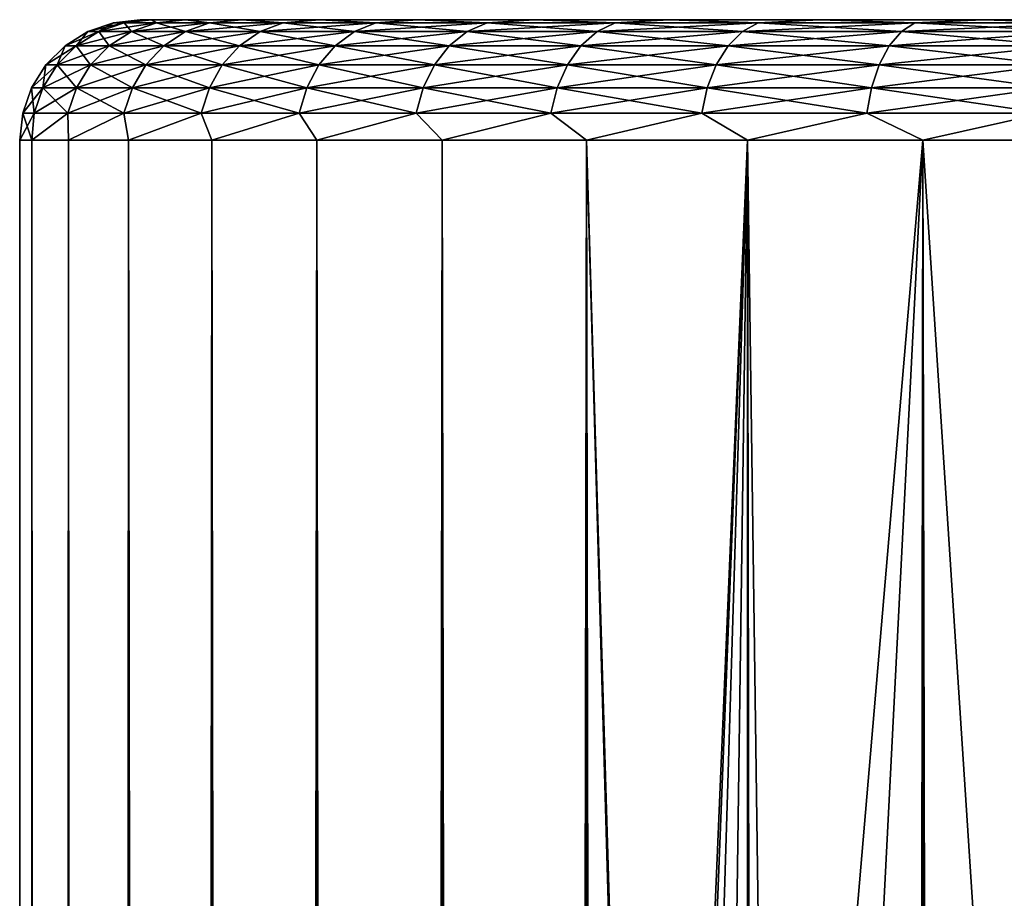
# Model space of a CAD drawing. Extents: x -265 to 265, y 0 to 747.
# Tile 283 of 292: x 235 to 243, y 733 to 740. Entities that reach past the tile are written whole.
import ezdxf

# ---------------------------------------------------------------- set-up
doc = ezdxf.new("R2010")
doc.units = 0
doc.header["$LTSCALE"] = 65.185185
for name, color, linetype in [('86', 7, 'CONTINUOUS'), ('87', 7, 'CONTINUOUS'), ('88', 7, 'CONTINUOUS'), ('91', 7, 'CONTINUOUS'), ('92', 7, 'CONTINUOUS')]:
    doc.layers.add(name, color=color, linetype=linetype)

msp = doc.modelspace()

# ---------------------------------------------------------------- linework, layer by layer
at = {"layer": '86', "color": 7, "linetype": 'CONTINUOUS'}
for points in [[(236, 740), (236.0947, 740, 1.6252), (236.0947, 740, -1.6252), (236, 740)], [(236.0947, 740, 1.6252), (236.3774, 740, 3.2286), (236.0947, 740, -1.6252), (236.0947, 740, 1.6252)], [(236.0947, 740, -1.6252), (236.3774, 740, 3.2286), (236.3774, 740, -3.2286), (236.0947, 740, -1.6252)], [(236.3774, 740, 3.2286), (236.8443, 740, 4.7882), (236.3774, 740, -3.2286), (236.3774, 740, 3.2286)], [(236.3774, 740, -3.2286), (236.8443, 740, 4.7882), (236.8443, 740, -4.7882), (236.3774, 740, -3.2286)], [(236.8443, 740, 4.7882), (237.4891, 740, 6.2831), (236.8443, 740, -4.7882), (236.8443, 740, 4.7882)], [(236.8443, 740, -4.7882), (237.4891, 740, 6.2831), (237.4891, 740, -6.2831), (236.8443, 740, -4.7882)], [(237.4891, 740, 6.2831), (238.3032, 740, 7.6931), (237.4891, 740, -6.2831), (237.4891, 740, 6.2831)], [(237.4891, 740, -6.2831), (238.3032, 740, 7.6931), (238.3032, 740, -7.6931), (237.4891, 740, -6.2831)], [(238.3032, 740, 7.6931), (239.2754, 740, 8.999), (238.3032, 740, -7.6931), (238.3032, 740, 7.6931)], [(238.3032, 740, -7.6931), (239.2754, 740, 8.999), (239.2754, 740, -8.999), (238.3032, 740, -7.6931)], [(239.2754, 740, 8.999), (240.3926, 740, 10.1832), (239.2754, 740, -8.999), (239.2754, 740, 8.999)], [(239.2754, 740, -8.999), (240.3926, 740, 10.1832), (240.3926, 740, -10.1832), (239.2754, 740, -8.999)], [(240.3926, 740, 10.1832), (241.6398, 740, 11.2297), (240.3926, 740, -10.1832), (240.3926, 740, 10.1832)], [(240.3926, 740, -10.1832), (241.6398, 740, 11.2297), (241.6398, 740, -11.2297), (240.3926, 740, -10.1832)], [(241.6398, 740, 11.2297), (243, 740, 12.1243), (241.6398, 740, -11.2297), (241.6398, 740, 11.2297)], [(241.6398, 740, -11.2297), (243, 740, 12.1243), (243, 740, -12.1243), (241.6398, 740, -11.2297)], [(243, 740, 12.1243), (244.4549, 740, 12.855), (243, 740, -12.1243), (243, 740, 12.1243)], [(243, 740, -12.1243), (244.4549, 740, 12.855), (244.4549, 740, -12.855), (243, 740, -12.1243)]]:
    msp.add_3dface(points, dxfattribs=at)
at = {"layer": '87', "color": 7, "linetype": 'CONTINUOUS'}
for points in [[(235, 1), (235.1014, 1, 1.7414), (235, 739), (235, 1)], [(235, 739), (235.1014, 1, 1.7414), (235.1014, 739, 1.7414), (235, 739)], [(235.1014, 1, 1.7414), (235.4043, 1, 3.4592), (235.1014, 739, 1.7414), (235.1014, 1, 1.7414)], [(235.1014, 739, 1.7414), (235.4043, 1, 3.4592), (235.4043, 739, 3.4592), (235.1014, 739, 1.7414)], [(235.4043, 1, 3.4592), (235.9046, 1, 5.1303), (235.4043, 739, 3.4592), (235.4043, 1, 3.4592)], [(235.4043, 739, 3.4592), (235.9046, 1, 5.1303), (235.9046, 739, 5.1303), (235.4043, 739, 3.4592)], [(235.9046, 1, 5.1303), (236.5955, 1, 6.732), (235.9046, 739, 5.1303), (235.9046, 1, 5.1303)], [(235.9046, 739, 5.1303), (236.5955, 1, 6.732), (236.5955, 739, 6.732), (235.9046, 739, 5.1303)], [(236.5955, 1, 6.732), (237.4677, 1, 8.2426), (236.5955, 739, 6.732), (236.5955, 1, 6.732)], [(236.5955, 739, 6.732), (237.4677, 1, 8.2426), (237.4677, 739, 8.2426), (236.5955, 739, 6.732)], [(237.4677, 1, 8.2426), (238.5093, 1, 9.6418), (237.4677, 739, 8.2426), (237.4677, 1, 8.2426)], [(237.4677, 739, 8.2426), (238.5093, 1, 9.6418), (238.5093, 739, 9.6418), (237.4677, 739, 8.2426)], [(238.5093, 1, 9.6418), (239.7064, 1, 10.9106), (238.5093, 739, 9.6418), (238.5093, 1, 9.6418)], [(238.5093, 739, 9.6418), (239.7064, 1, 10.9106), (239.7064, 739, 10.9106), (238.5093, 739, 9.6418)], [(239.7064, 1, 10.9106), (241.0426, 1, 12.0318), (239.7064, 739, 10.9106), (239.7064, 1, 10.9106)], [(239.7064, 739, 10.9106), (241.0426, 1, 12.0318), (241.0426, 739, 12.0318), (239.7064, 739, 10.9106)], [(241.0426, 1, 12.0318), (242.5, 1, 12.9904), (241.0426, 739, 12.0318), (241.0426, 1, 12.0318)], [(241.0426, 739, 12.0318), (242.5, 1, 12.9904), (242.5, 739, 12.9904), (241.0426, 739, 12.0318)], [(242.5, 1, 12.9904), (244.0588, 1, 13.7732), (242.5, 739, 12.9904), (242.5, 1, 12.9904)], [(242.5, 739, 12.9904), (244.0588, 1, 13.7732), (244.0588, 739, 13.7732), (242.5, 739, 12.9904)]]:
    msp.add_3dface(points, dxfattribs=at)
at = {"layer": '88', "color": 7, "linetype": 'CONTINUOUS'}
for points in [[(235, 1), (235, 739), (235.1014, 739, -1.7414), (235, 1)], [(235.1014, 1, -1.7414), (235, 1), (235.1014, 739, -1.7414), (235.1014, 1, -1.7414)], [(235.4043, 1, -3.4592), (235.1014, 1, -1.7414), (235.4043, 739, -3.4592), (235.4043, 1, -3.4592)], [(235.4043, 739, -3.4592), (235.1014, 1, -1.7414), (235.1014, 739, -1.7414), (235.4043, 739, -3.4592)], [(235.9046, 1, -5.1303), (235.4043, 1, -3.4592), (235.9046, 739, -5.1303), (235.9046, 1, -5.1303)], [(235.9046, 739, -5.1303), (235.4043, 1, -3.4592), (235.4043, 739, -3.4592), (235.9046, 739, -5.1303)], [(236.5955, 1, -6.732), (235.9046, 1, -5.1303), (236.5955, 739, -6.732), (236.5955, 1, -6.732)], [(236.5955, 739, -6.732), (235.9046, 1, -5.1303), (235.9046, 739, -5.1303), (236.5955, 739, -6.732)], [(237.4677, 1, -8.2426), (236.5955, 1, -6.732), (237.4677, 739, -8.2426), (237.4677, 1, -8.2426)], [(237.4677, 739, -8.2426), (236.5955, 1, -6.732), (236.5955, 739, -6.732), (237.4677, 739, -8.2426)], [(238.5093, 1, -9.6418), (237.4677, 1, -8.2426), (238.5093, 739, -9.6418), (238.5093, 1, -9.6418)], [(238.5093, 739, -9.6418), (237.4677, 1, -8.2426), (237.4677, 739, -8.2426), (238.5093, 739, -9.6418)], [(239.7064, 1, -10.9106), (238.5093, 1, -9.6418), (239.7064, 739, -10.9106), (239.7064, 1, -10.9106)], [(239.7064, 739, -10.9106), (238.5093, 1, -9.6418), (238.5093, 739, -9.6418), (239.7064, 739, -10.9106)], [(240.261, 720.462, -11.4084), (240.261, 719.5379, -11.4084), (239.7064, 739, -10.9106), (240.261, 720.462, -11.4084)], [(239.7064, 1, -10.9106), (239.7064, 739, -10.9106), (240.261, 719.5379, -11.4084), (239.7064, 1, -10.9106)], [(239.7064, 739, -10.9106), (241.0426, 739, -12.0318), (240.261, 720.462, -11.4084), (239.7064, 739, -10.9106)], [(240.261, 720.462, -11.4084), (241.0426, 739, -12.0318), (240.35, 721.3925, -11.4838), (240.261, 720.462, -11.4084)], [(240.35, 721.3925, -11.4838), (241.0426, 739, -12.0318), (240.5348, 722.3395, -11.6366), (240.35, 721.3925, -11.4838)], [(240.5348, 722.3395, -11.6366), (241.0426, 739, -12.0318), (240.8285, 723.3085, -11.8694), (240.5348, 722.3395, -11.6366)], [(240.8285, 723.3085, -11.8694), (241.0426, 739, -12.0318), (241.2462, 724.2934, -12.1808), (240.8285, 723.3085, -11.8694)], [(241.0426, 739, -12.0318), (242.5, 739, -12.9904), (241.2462, 724.2934, -12.1808), (241.0426, 739, -12.0318)], [(241.2462, 724.2934, -12.1808), (242.5, 739, -12.9904), (241.7986, 725.2726, -12.5594), (241.2462, 724.2934, -12.1808)], [(241.7986, 725.2726, -12.5594), (242.5, 739, -12.9904), (242.4812, 726.2073, -12.9795), (241.7986, 725.2726, -12.5594)], [(242.4812, 726.2073, -12.9795), (242.5, 739, -12.9904), (243.2762, 727.0606, -13.4086), (242.4812, 726.2073, -12.9795)], [(242.5, 739, -12.9904), (244.0588, 739, -13.7732), (243.2762, 727.0606, -13.4086), (242.5, 739, -12.9904)]]:
    msp.add_3dface(points, dxfattribs=at)
at = {"layer": '91', "color": 7, "linetype": 'CONTINUOUS'}
for points in [[(235.6577, 739.9014, 1.616), (235.7786, 739.9752), (235.5669, 739.9014), (235.6577, 739.9014, 1.616)], [(235.868, 739.9752, 1.5923), (235.7786, 739.9752), (235.6577, 739.9014, 1.616), (235.868, 739.9752, 1.5923)], [(235.9288, 739.9014, 3.2117), (235.868, 739.9752, 1.5923), (235.6577, 739.9014, 1.616), (235.9288, 739.9014, 3.2117)], [(235.868, 739.9752, 1.5923), (236, 740), (235.7786, 739.9752), (235.868, 739.9752, 1.5923)], [(236.0947, 740, 1.6252), (236, 740), (235.868, 739.9752, 1.5923), (236.0947, 740, 1.6252)], [(236.1351, 739.9752, 3.1646), (236.0947, 740, 1.6252), (235.868, 739.9752, 1.5923), (236.1351, 739.9752, 3.1646)], [(236.1351, 739.9752, 3.1646), (235.868, 739.9752, 1.5923), (235.9288, 739.9014, 3.2117), (236.1351, 739.9752, 3.1646)], [(236.3769, 739.9014, 4.7669), (236.1351, 739.9752, 3.1646), (235.9288, 739.9014, 3.2117), (236.3769, 739.9014, 4.7669)], [(236.3774, 740, 3.2286), (236.0947, 740, 1.6252), (236.1351, 739.9752, 3.1646), (236.3774, 740, 3.2286)], [(236.5766, 739.9752, 4.697), (236.3774, 740, 3.2286), (236.1351, 739.9752, 3.1646), (236.5766, 739.9752, 4.697)], [(236.5766, 739.9752, 4.697), (236.1351, 739.9752, 3.1646), (236.3769, 739.9014, 4.7669), (236.5766, 739.9752, 4.697)], [(236.9962, 739.9014, 6.2623), (236.5766, 739.9752, 4.697), (236.3769, 739.9014, 4.7669), (236.9962, 739.9014, 6.2623)], [(236.8443, 740, 4.7882), (236.3774, 740, 3.2286), (236.5766, 739.9752, 4.697), (236.8443, 740, 4.7882)], [(237.1869, 739.9752, 6.1704), (236.8443, 740, 4.7882), (236.5766, 739.9752, 4.697), (237.1869, 739.9752, 6.1704)], [(237.1869, 739.9752, 6.1704), (236.5766, 739.9752, 4.697), (236.9962, 739.9014, 6.2623), (237.1869, 739.9752, 6.1704)], [(237.4891, 740, 6.2831), (236.8443, 740, 4.7882), (237.1869, 739.9752, 6.1704), (237.4891, 740, 6.2831)], [(237.7792, 739.9014, 7.6789), (237.1869, 739.9752, 6.1704), (236.9962, 739.9014, 6.2623), (237.7792, 739.9014, 7.6789)], [(237.9584, 739.9752, 7.5663), (237.4891, 740, 6.2831), (237.1869, 739.9752, 6.1704), (237.9584, 739.9752, 7.5663)], [(237.9584, 739.9752, 7.5663), (237.1869, 739.9752, 6.1704), (237.7792, 739.9014, 7.6789), (237.9584, 739.9752, 7.5663)], [(238.3032, 740, 7.6931), (237.4891, 740, 6.2831), (237.9584, 739.9752, 7.5663), (238.3032, 740, 7.6931)], [(238.7158, 739.9014, 8.9989), (237.9584, 739.9752, 7.5663), (237.7792, 739.9014, 7.6789), (238.7158, 739.9014, 8.9989)], [(238.8812, 739.9752, 8.8669), (238.3032, 740, 7.6931), (237.9584, 739.9752, 7.5663), (238.8812, 739.9752, 8.8669)], [(238.8812, 739.9752, 8.8669), (237.9584, 739.9752, 7.5663), (238.7158, 739.9014, 8.9989), (238.8812, 739.9752, 8.8669)], [(239.2754, 740, 8.999), (238.3032, 740, 7.6931), (238.8812, 739.9752, 8.8669), (239.2754, 740, 8.999)], [(239.7943, 739.9014, 10.2057), (238.8812, 739.9752, 8.8669), (238.7158, 739.9014, 8.9989), (239.7943, 739.9014, 10.2057)], [(239.9439, 739.9752, 10.0561), (239.2754, 740, 8.999), (238.8812, 739.9752, 8.8669), (239.9439, 739.9752, 10.0561)], [(239.9439, 739.9752, 10.0561), (238.8812, 739.9752, 8.8669), (239.7943, 739.9014, 10.2057), (239.9439, 739.9752, 10.0561)], [(240.3926, 740, 10.1832), (239.2754, 740, 8.999), (239.9439, 739.9752, 10.0561), (240.3926, 740, 10.1832)], [(241.0011, 739.9014, 11.2842), (239.9439, 739.9752, 10.0561), (239.7943, 739.9014, 10.2057), (241.0011, 739.9014, 11.2842)], [(241.1331, 739.9752, 11.1188), (240.3926, 740, 10.1832), (239.9439, 739.9752, 10.0561), (241.1331, 739.9752, 11.1188)], [(241.1331, 739.9752, 11.1188), (239.9439, 739.9752, 10.0561), (241.0011, 739.9014, 11.2842), (241.1331, 739.9752, 11.1188)], [(241.6398, 740, 11.2297), (240.3926, 740, 10.1832), (241.1331, 739.9752, 11.1188), (241.6398, 740, 11.2297)], [(242.3211, 739.9014, 12.2208), (241.1331, 739.9752, 11.1188), (241.0011, 739.9014, 11.2842), (242.3211, 739.9014, 12.2208)], [(242.4337, 739.9752, 12.0416), (241.6398, 740, 11.2297), (241.1331, 739.9752, 11.1188), (242.4337, 739.9752, 12.0416)], [(242.4337, 739.9752, 12.0416), (241.1331, 739.9752, 11.1188), (242.3211, 739.9014, 12.2208), (242.4337, 739.9752, 12.0416)], [(243, 740, 12.1243), (241.6398, 740, 11.2297), (242.4337, 739.9752, 12.0416), (243, 740, 12.1243)], [(243.7377, 739.9014, 13.0038), (242.4337, 739.9752, 12.0416), (242.3211, 739.9014, 12.2208), (243.7377, 739.9014, 13.0038)], [(243.8296, 739.9752, 12.8131), (243, 740, 12.1243), (242.4337, 739.9752, 12.0416), (243.8296, 739.9752, 12.8131)], [(243.8296, 739.9752, 12.8131), (242.4337, 739.9752, 12.0416), (243.7377, 739.9014, 13.0038), (243.8296, 739.9752, 12.8131)], [(244.4549, 740, 12.855), (243, 740, 12.1243), (243.8296, 739.9752, 12.8131), (244.4549, 740, 12.855)], [(235.469, 739.7823, 1.6373), (235.5669, 739.9014), (235.377, 739.7823), (235.469, 739.7823, 1.6373)], [(235.6577, 739.9014, 1.616), (235.5669, 739.9014), (235.469, 739.7823, 1.6373), (235.6577, 739.9014, 1.616)], [(235.7437, 739.7823, 3.2539), (235.6577, 739.9014, 1.616), (235.469, 739.7823, 1.6373), (235.7437, 739.7823, 3.2539)], [(235.9288, 739.9014, 3.2117), (235.6577, 739.9014, 1.616), (235.7437, 739.7823, 3.2539), (235.9288, 739.9014, 3.2117)], [(236.1976, 739.7823, 4.8297), (235.9288, 739.9014, 3.2117), (235.7437, 739.7823, 3.2539), (236.1976, 739.7823, 4.8297)], [(236.3769, 739.9014, 4.7669), (235.9288, 739.9014, 3.2117), (236.1976, 739.7823, 4.8297), (236.3769, 739.9014, 4.7669)], [(236.8252, 739.7823, 6.3447), (236.3769, 739.9014, 4.7669), (236.1976, 739.7823, 4.8297), (236.8252, 739.7823, 6.3447)], [(236.9962, 739.9014, 6.2623), (236.3769, 739.9014, 4.7669), (236.8252, 739.7823, 6.3447), (236.9962, 739.9014, 6.2623)], [(237.6184, 739.7823, 7.7799), (236.9962, 739.9014, 6.2623), (236.8252, 739.7823, 6.3447), (237.6184, 739.7823, 7.7799)], [(237.7792, 739.9014, 7.6789), (236.9962, 739.9014, 6.2623), (237.6184, 739.7823, 7.7799), (237.7792, 739.9014, 7.6789)], [(238.5673, 739.7823, 9.1173), (237.7792, 739.9014, 7.6789), (237.6184, 739.7823, 7.7799), (238.5673, 739.7823, 9.1173)], [(238.7158, 739.9014, 8.9989), (237.7792, 739.9014, 7.6789), (238.5673, 739.7823, 9.1173), (238.7158, 739.9014, 8.9989)], [(239.66, 739.7823, 10.34), (238.7158, 739.9014, 8.9989), (238.5673, 739.7823, 9.1173), (239.66, 739.7823, 10.34)], [(239.7943, 739.9014, 10.2057), (238.7158, 739.9014, 8.9989), (239.66, 739.7823, 10.34), (239.7943, 739.9014, 10.2057)], [(240.8827, 739.7823, 11.4327), (239.7943, 739.9014, 10.2057), (239.66, 739.7823, 10.34), (240.8827, 739.7823, 11.4327)], [(241.0011, 739.9014, 11.2842), (239.7943, 739.9014, 10.2057), (240.8827, 739.7823, 11.4327), (241.0011, 739.9014, 11.2842)], [(242.2201, 739.7823, 12.3816), (241.0011, 739.9014, 11.2842), (240.8827, 739.7823, 11.4327), (242.2201, 739.7823, 12.3816)], [(242.3211, 739.9014, 12.2208), (241.0011, 739.9014, 11.2842), (242.2201, 739.7823, 12.3816), (242.3211, 739.9014, 12.2208)], [(243.6553, 739.7823, 13.1748), (242.3211, 739.9014, 12.2208), (242.2201, 739.7823, 12.3816), (243.6553, 739.7823, 13.1748)], [(243.7377, 739.9014, 13.0038), (242.3211, 739.9014, 12.2208), (243.6553, 739.7823, 13.1748), (243.7377, 739.9014, 13.0038)], [(235.3114, 739.6238, 1.655), (235.377, 739.7823), (235.2184, 739.6238), (235.3114, 739.6238, 1.655)], [(235.469, 739.7823, 1.6373), (235.377, 739.7823), (235.3114, 739.6238, 1.655), (235.469, 739.7823, 1.6373)], [(235.5891, 739.6238, 3.2892), (235.469, 739.7823, 1.6373), (235.3114, 739.6238, 1.655), (235.5891, 739.6238, 3.2892)], [(235.7437, 739.7823, 3.2539), (235.469, 739.7823, 1.6373), (235.5891, 739.6238, 3.2892), (235.7437, 739.7823, 3.2539)], [(236.0479, 739.6238, 4.882), (235.7437, 739.7823, 3.2539), (235.5891, 739.6238, 3.2892), (236.0479, 739.6238, 4.882)], [(236.1976, 739.7823, 4.8297), (235.7437, 739.7823, 3.2539), (236.0479, 739.6238, 4.882), (236.1976, 739.7823, 4.8297)], [(236.6823, 739.6238, 6.4135), (236.1976, 739.7823, 4.8297), (236.0479, 739.6238, 4.882), (236.6823, 739.6238, 6.4135)], [(236.8252, 739.7823, 6.3447), (236.1976, 739.7823, 4.8297), (236.6823, 739.6238, 6.4135), (236.8252, 739.7823, 6.3447)], [(237.4841, 739.6238, 7.8643), (236.8252, 739.7823, 6.3447), (236.6823, 739.6238, 6.4135), (237.4841, 739.6238, 7.8643)], [(237.6184, 739.7823, 7.7799), (236.8252, 739.7823, 6.3447), (237.4841, 739.6238, 7.8643), (237.6184, 739.7823, 7.7799)], [(238.4433, 739.6238, 9.2161), (237.6184, 739.7823, 7.7799), (237.4841, 739.6238, 7.8643), (238.4433, 739.6238, 9.2161)], [(238.5673, 739.7823, 9.1173), (237.6184, 739.7823, 7.7799), (238.4433, 739.6238, 9.2161), (238.5673, 739.7823, 9.1173)], [(239.5479, 739.6238, 10.4521), (238.5673, 739.7823, 9.1173), (238.4433, 739.6238, 9.2161), (239.5479, 739.6238, 10.4521)], [(239.66, 739.7823, 10.34), (238.5673, 739.7823, 9.1173), (239.5479, 739.6238, 10.4521), (239.66, 739.7823, 10.34)], [(240.7839, 739.6238, 11.5567), (239.66, 739.7823, 10.34), (239.5479, 739.6238, 10.4521), (240.7839, 739.6238, 11.5567)], [(240.8827, 739.7823, 11.4327), (239.66, 739.7823, 10.34), (240.7839, 739.6238, 11.5567), (240.8827, 739.7823, 11.4327)], [(242.1357, 739.6238, 12.5159), (240.8827, 739.7823, 11.4327), (240.7839, 739.6238, 11.5567), (242.1357, 739.6238, 12.5159)], [(242.2201, 739.7823, 12.3816), (240.8827, 739.7823, 11.4327), (242.1357, 739.6238, 12.5159), (242.2201, 739.7823, 12.3816)], [(243.5865, 739.6238, 13.3177), (242.2201, 739.7823, 12.3816), (242.1357, 739.6238, 12.5159), (243.5865, 739.6238, 13.3177)], [(243.6553, 739.7823, 13.1748), (242.2201, 739.7823, 12.3816), (243.5865, 739.6238, 13.3177), (243.6553, 739.7823, 13.1748)], [(235.1928, 739.4341, 1.6684), (235.2184, 739.6238), (235.0991, 739.4341), (235.1928, 739.4341, 1.6684)], [(235.3114, 739.6238, 1.655), (235.2184, 739.6238), (235.1928, 739.4341, 1.6684), (235.3114, 739.6238, 1.655)], [(235.4727, 739.4341, 3.3158), (235.3114, 739.6238, 1.655), (235.1928, 739.4341, 1.6684), (235.4727, 739.4341, 3.3158)], [(235.5891, 739.6238, 3.2892), (235.3114, 739.6238, 1.655), (235.4727, 739.4341, 3.3158), (235.5891, 739.6238, 3.2892)], [(235.9353, 739.4341, 4.9214), (235.5891, 739.6238, 3.2892), (235.4727, 739.4341, 3.3158), (235.9353, 739.4341, 4.9214)], [(236.0479, 739.6238, 4.882), (235.5891, 739.6238, 3.2892), (235.9353, 739.4341, 4.9214), (236.0479, 739.6238, 4.882)], [(236.5748, 739.4341, 6.4652), (236.0479, 739.6238, 4.882), (235.9353, 739.4341, 4.9214), (236.5748, 739.4341, 6.4652)], [(236.6823, 739.6238, 6.4135), (236.0479, 739.6238, 4.882), (236.5748, 739.4341, 6.4652), (236.6823, 739.6238, 6.4135)], [(237.3831, 739.4341, 7.9277), (236.6823, 739.6238, 6.4135), (236.5748, 739.4341, 6.4652), (237.3831, 739.4341, 7.9277)], [(237.4841, 739.6238, 7.8643), (236.6823, 739.6238, 6.4135), (237.3831, 739.4341, 7.9277), (237.4841, 739.6238, 7.8643)], [(238.35, 739.4341, 9.2905), (237.4841, 739.6238, 7.8643), (237.3831, 739.4341, 7.9277), (238.35, 739.4341, 9.2905)], [(238.4433, 739.6238, 9.2161), (237.4841, 739.6238, 7.8643), (238.35, 739.4341, 9.2905), (238.4433, 739.6238, 9.2161)], [(239.4635, 739.4341, 10.5365), (238.4433, 739.6238, 9.2161), (238.35, 739.4341, 9.2905), (239.4635, 739.4341, 10.5365)], [(239.5479, 739.6238, 10.4521), (238.4433, 739.6238, 9.2161), (239.4635, 739.4341, 10.5365), (239.5479, 739.6238, 10.4521)], [(240.7095, 739.4341, 11.65), (239.5479, 739.6238, 10.4521), (239.4635, 739.4341, 10.5365), (240.7095, 739.4341, 11.65)], [(240.7839, 739.6238, 11.5567), (239.5479, 739.6238, 10.4521), (240.7095, 739.4341, 11.65), (240.7839, 739.6238, 11.5567)], [(242.0723, 739.4341, 12.6169), (240.7839, 739.6238, 11.5567), (240.7095, 739.4341, 11.65), (242.0723, 739.4341, 12.6169)], [(242.1357, 739.6238, 12.5159), (240.7839, 739.6238, 11.5567), (242.0723, 739.4341, 12.6169), (242.1357, 739.6238, 12.5159)], [(243.5348, 739.4341, 13.4252), (242.1357, 739.6238, 12.5159), (242.0723, 739.4341, 12.6169), (243.5348, 739.4341, 13.4252)], [(243.5865, 739.6238, 13.3177), (242.1357, 739.6238, 12.5159), (243.5348, 739.4341, 13.4252), (243.5865, 739.6238, 13.3177)], [(235.1192, 739.2225, 1.6767), (235.0991, 739.4341), (235.0251, 739.2225), (235.1192, 739.2225, 1.6767)], [(235.1928, 739.4341, 1.6684), (235.0991, 739.4341), (235.1192, 739.2225, 1.6767), (235.1928, 739.4341, 1.6684)], [(235.4005, 739.2225, 3.3322), (235.1928, 739.4341, 1.6684), (235.1192, 739.2225, 1.6767), (235.4005, 739.2225, 3.3322)], [(235.4727, 739.4341, 3.3158), (235.1928, 739.4341, 1.6684), (235.4005, 739.2225, 3.3322), (235.4727, 739.4341, 3.3158)], [(235.8654, 739.2225, 4.9459), (235.4727, 739.4341, 3.3158), (235.4005, 739.2225, 3.3322), (235.8654, 739.2225, 4.9459)], [(235.9353, 739.4341, 4.9214), (235.4727, 739.4341, 3.3158), (235.8654, 739.2225, 4.9459), (235.9353, 739.4341, 4.9214)], [(236.5081, 739.2225, 6.4974), (235.9353, 739.4341, 4.9214), (235.8654, 739.2225, 4.9459), (236.5081, 739.2225, 6.4974)], [(236.5748, 739.4341, 6.4652), (235.9353, 739.4341, 4.9214), (236.5081, 739.2225, 6.4974), (236.5748, 739.4341, 6.4652)], [(237.3204, 739.2225, 7.9671), (236.5748, 739.4341, 6.4652), (236.5081, 739.2225, 6.4974), (237.3204, 739.2225, 7.9671)], [(237.3831, 739.4341, 7.9277), (236.5748, 739.4341, 6.4652), (237.3204, 739.2225, 7.9671), (237.3831, 739.4341, 7.9277)], [(238.2921, 739.2225, 9.3367), (237.3831, 739.4341, 7.9277), (237.3204, 739.2225, 7.9671), (238.2921, 739.2225, 9.3367)], [(238.35, 739.4341, 9.2905), (237.3831, 739.4341, 7.9277), (238.2921, 739.2225, 9.3367), (238.35, 739.4341, 9.2905)], [(239.4111, 739.2225, 10.5889), (238.35, 739.4341, 9.2905), (238.2921, 739.2225, 9.3367), (239.4111, 739.2225, 10.5889)], [(239.4635, 739.4341, 10.5365), (238.35, 739.4341, 9.2905), (239.4111, 739.2225, 10.5889), (239.4635, 739.4341, 10.5365)], [(240.6633, 739.2225, 11.7079), (239.4635, 739.4341, 10.5365), (239.4111, 739.2225, 10.5889), (240.6633, 739.2225, 11.7079)], [(240.7095, 739.4341, 11.65), (239.4635, 739.4341, 10.5365), (240.6633, 739.2225, 11.7079), (240.7095, 739.4341, 11.65)], [(242.0329, 739.2225, 12.6796), (240.7095, 739.4341, 11.65), (240.6633, 739.2225, 11.7079), (242.0329, 739.2225, 12.6796)], [(242.0723, 739.4341, 12.6169), (240.7095, 739.4341, 11.65), (242.0329, 739.2225, 12.6796), (242.0723, 739.4341, 12.6169)], [(243.5026, 739.2225, 13.4919), (242.0723, 739.4341, 12.6169), (242.0329, 739.2225, 12.6796), (243.5026, 739.2225, 13.4919)], [(243.5348, 739.4341, 13.4252), (242.0723, 739.4341, 12.6169), (243.5026, 739.2225, 13.4919), (243.5348, 739.4341, 13.4252)], [(235, 739), (235.1014, 739, 1.7414), (235.0251, 739.2225), (235, 739)], [(235.1014, 739, 1.7414), (235.1192, 739.2225, 1.6767), (235.0251, 739.2225), (235.1014, 739, 1.7414)], [(235.1014, 739, 1.7414), (235.4043, 739, 3.4592), (235.4005, 739.2225, 3.3322), (235.1014, 739, 1.7414)], [(235.1014, 739, 1.7414), (235.4005, 739.2225, 3.3322), (235.1192, 739.2225, 1.6767), (235.1014, 739, 1.7414)], [(235.4043, 739, 3.4592), (235.8654, 739.2225, 4.9459), (235.4005, 739.2225, 3.3322), (235.4043, 739, 3.4592)], [(235.4043, 739, 3.4592), (235.9046, 739, 5.1303), (235.8654, 739.2225, 4.9459), (235.4043, 739, 3.4592)], [(235.9046, 739, 5.1303), (236.5081, 739.2225, 6.4974), (235.8654, 739.2225, 4.9459), (235.9046, 739, 5.1303)], [(235.9046, 739, 5.1303), (236.5955, 739, 6.732), (236.5081, 739.2225, 6.4974), (235.9046, 739, 5.1303)], [(236.5955, 739, 6.732), (237.3204, 739.2225, 7.9671), (236.5081, 739.2225, 6.4974), (236.5955, 739, 6.732)], [(236.5955, 739, 6.732), (237.4677, 739, 8.2426), (237.3204, 739.2225, 7.9671), (236.5955, 739, 6.732)], [(237.4677, 739, 8.2426), (238.2921, 739.2225, 9.3367), (237.3204, 739.2225, 7.9671), (237.4677, 739, 8.2426)], [(237.4677, 739, 8.2426), (238.5093, 739, 9.6418), (238.2921, 739.2225, 9.3367), (237.4677, 739, 8.2426)], [(238.5093, 739, 9.6418), (239.4111, 739.2225, 10.5889), (238.2921, 739.2225, 9.3367), (238.5093, 739, 9.6418)], [(238.5093, 739, 9.6418), (239.7064, 739, 10.9106), (239.4111, 739.2225, 10.5889), (238.5093, 739, 9.6418)], [(239.7064, 739, 10.9106), (240.6633, 739.2225, 11.7079), (239.4111, 739.2225, 10.5889), (239.7064, 739, 10.9106)], [(239.7064, 739, 10.9106), (241.0426, 739, 12.0318), (240.6633, 739.2225, 11.7079), (239.7064, 739, 10.9106)], [(241.0426, 739, 12.0318), (242.0329, 739.2225, 12.6796), (240.6633, 739.2225, 11.7079), (241.0426, 739, 12.0318)], [(241.0426, 739, 12.0318), (242.5, 739, 12.9904), (242.0329, 739.2225, 12.6796), (241.0426, 739, 12.0318)], [(242.5, 739, 12.9904), (243.5026, 739.2225, 13.4919), (242.0329, 739.2225, 12.6796), (242.5, 739, 12.9904)], [(242.5, 739, 12.9904), (244.0588, 739, 13.7732), (243.5026, 739.2225, 13.4919), (242.5, 739, 12.9904)]]:
    msp.add_3dface(points, dxfattribs=at)
at = {"layer": '92', "color": 7, "linetype": 'CONTINUOUS'}
for points in [[(235.5669, 739.9014), (235.7786, 739.9752), (235.868, 739.9752, -1.5923), (235.5669, 739.9014)], [(235.5669, 739.9014), (235.868, 739.9752, -1.5923), (235.6577, 739.9014, -1.616), (235.5669, 739.9014)], [(235.868, 739.9752, -1.5923), (236.1351, 739.9752, -3.1646), (235.6577, 739.9014, -1.616), (235.868, 739.9752, -1.5923)], [(235.6577, 739.9014, -1.616), (236.1351, 739.9752, -3.1646), (235.9288, 739.9014, -3.2117), (235.6577, 739.9014, -1.616)], [(236, 740), (236.0947, 740, -1.6252), (235.7786, 739.9752), (236, 740)], [(235.7786, 739.9752), (236.0947, 740, -1.6252), (235.868, 739.9752, -1.5923), (235.7786, 739.9752)], [(235.868, 739.9752, -1.5923), (236.0947, 740, -1.6252), (236.1351, 739.9752, -3.1646), (235.868, 739.9752, -1.5923)], [(236.1351, 739.9752, -3.1646), (236.5766, 739.9752, -4.697), (235.9288, 739.9014, -3.2117), (236.1351, 739.9752, -3.1646)], [(235.9288, 739.9014, -3.2117), (236.5766, 739.9752, -4.697), (236.3769, 739.9014, -4.7669), (235.9288, 739.9014, -3.2117)], [(236.0947, 740, -1.6252), (236.3774, 740, -3.2286), (236.1351, 739.9752, -3.1646), (236.0947, 740, -1.6252)], [(236.1351, 739.9752, -3.1646), (236.3774, 740, -3.2286), (236.5766, 739.9752, -4.697), (236.1351, 739.9752, -3.1646)], [(236.5766, 739.9752, -4.697), (237.1869, 739.9752, -6.1704), (236.3769, 739.9014, -4.7669), (236.5766, 739.9752, -4.697)], [(236.3769, 739.9014, -4.7669), (237.1869, 739.9752, -6.1704), (236.9962, 739.9014, -6.2623), (236.3769, 739.9014, -4.7669)], [(236.3774, 740, -3.2286), (236.8443, 740, -4.7882), (236.5766, 739.9752, -4.697), (236.3774, 740, -3.2286)], [(236.5766, 739.9752, -4.697), (236.8443, 740, -4.7882), (237.1869, 739.9752, -6.1704), (236.5766, 739.9752, -4.697)], [(236.8443, 740, -4.7882), (237.4891, 740, -6.2831), (237.1869, 739.9752, -6.1704), (236.8443, 740, -4.7882)], [(237.1869, 739.9752, -6.1704), (237.9584, 739.9752, -7.5663), (236.9962, 739.9014, -6.2623), (237.1869, 739.9752, -6.1704)], [(236.9962, 739.9014, -6.2623), (237.9584, 739.9752, -7.5663), (237.7792, 739.9014, -7.6789), (236.9962, 739.9014, -6.2623)], [(237.1869, 739.9752, -6.1704), (237.4891, 740, -6.2831), (237.9584, 739.9752, -7.5663), (237.1869, 739.9752, -6.1704)], [(237.4891, 740, -6.2831), (238.3032, 740, -7.6931), (237.9584, 739.9752, -7.5663), (237.4891, 740, -6.2831)], [(237.9584, 739.9752, -7.5663), (238.8812, 739.9752, -8.8669), (237.7792, 739.9014, -7.6789), (237.9584, 739.9752, -7.5663)], [(237.7792, 739.9014, -7.6789), (238.8812, 739.9752, -8.8669), (238.7158, 739.9014, -8.9989), (237.7792, 739.9014, -7.6789)], [(237.9584, 739.9752, -7.5663), (238.3032, 740, -7.6931), (238.8812, 739.9752, -8.8669), (237.9584, 739.9752, -7.5663)], [(238.3032, 740, -7.6931), (239.2754, 740, -8.999), (238.8812, 739.9752, -8.8669), (238.3032, 740, -7.6931)], [(238.8812, 739.9752, -8.8669), (239.9439, 739.9752, -10.0561), (238.7158, 739.9014, -8.9989), (238.8812, 739.9752, -8.8669)], [(238.7158, 739.9014, -8.9989), (239.9439, 739.9752, -10.0561), (239.7943, 739.9014, -10.2057), (238.7158, 739.9014, -8.9989)], [(238.8812, 739.9752, -8.8669), (239.2754, 740, -8.999), (239.9439, 739.9752, -10.0561), (238.8812, 739.9752, -8.8669)], [(239.2754, 740, -8.999), (240.3926, 740, -10.1832), (239.9439, 739.9752, -10.0561), (239.2754, 740, -8.999)], [(239.9439, 739.9752, -10.0561), (241.1331, 739.9752, -11.1188), (239.7943, 739.9014, -10.2057), (239.9439, 739.9752, -10.0561)], [(239.7943, 739.9014, -10.2057), (241.1331, 739.9752, -11.1188), (241.0011, 739.9014, -11.2842), (239.7943, 739.9014, -10.2057)], [(239.9439, 739.9752, -10.0561), (240.3926, 740, -10.1832), (241.1331, 739.9752, -11.1188), (239.9439, 739.9752, -10.0561)], [(240.3926, 740, -10.1832), (241.6398, 740, -11.2297), (241.1331, 739.9752, -11.1188), (240.3926, 740, -10.1832)], [(241.1331, 739.9752, -11.1188), (242.4337, 739.9752, -12.0416), (241.0011, 739.9014, -11.2842), (241.1331, 739.9752, -11.1188)], [(241.0011, 739.9014, -11.2842), (242.4337, 739.9752, -12.0416), (242.3211, 739.9014, -12.2208), (241.0011, 739.9014, -11.2842)], [(241.1331, 739.9752, -11.1188), (241.6398, 740, -11.2297), (242.4337, 739.9752, -12.0416), (241.1331, 739.9752, -11.1188)], [(241.6398, 740, -11.2297), (243, 740, -12.1243), (242.4337, 739.9752, -12.0416), (241.6398, 740, -11.2297)], [(242.4337, 739.9752, -12.0416), (243.8296, 739.9752, -12.8131), (242.3211, 739.9014, -12.2208), (242.4337, 739.9752, -12.0416)], [(242.3211, 739.9014, -12.2208), (243.8296, 739.9752, -12.8131), (243.7377, 739.9014, -13.0038), (242.3211, 739.9014, -12.2208)], [(242.4337, 739.9752, -12.0416), (243, 740, -12.1243), (243.8296, 739.9752, -12.8131), (242.4337, 739.9752, -12.0416)], [(243, 740, -12.1243), (244.4549, 740, -12.855), (243.8296, 739.9752, -12.8131), (243, 740, -12.1243)], [(235.377, 739.7823), (235.5669, 739.9014), (235.6577, 739.9014, -1.616), (235.377, 739.7823)], [(235.377, 739.7823), (235.6577, 739.9014, -1.616), (235.469, 739.7823, -1.6373), (235.377, 739.7823)], [(235.6577, 739.9014, -1.616), (235.9288, 739.9014, -3.2117), (235.469, 739.7823, -1.6373), (235.6577, 739.9014, -1.616)], [(235.469, 739.7823, -1.6373), (235.9288, 739.9014, -3.2117), (235.7437, 739.7823, -3.2539), (235.469, 739.7823, -1.6373)], [(235.9288, 739.9014, -3.2117), (236.3769, 739.9014, -4.7669), (235.7437, 739.7823, -3.2539), (235.9288, 739.9014, -3.2117)], [(235.7437, 739.7823, -3.2539), (236.3769, 739.9014, -4.7669), (236.1976, 739.7823, -4.8297), (235.7437, 739.7823, -3.2539)], [(236.3769, 739.9014, -4.7669), (236.9962, 739.9014, -6.2623), (236.1976, 739.7823, -4.8297), (236.3769, 739.9014, -4.7669)], [(236.1976, 739.7823, -4.8297), (236.9962, 739.9014, -6.2623), (236.8252, 739.7823, -6.3447), (236.1976, 739.7823, -4.8297)], [(236.9962, 739.9014, -6.2623), (237.7792, 739.9014, -7.6789), (236.8252, 739.7823, -6.3447), (236.9962, 739.9014, -6.2623)], [(236.8252, 739.7823, -6.3447), (237.7792, 739.9014, -7.6789), (237.6184, 739.7823, -7.7799), (236.8252, 739.7823, -6.3447)], [(237.7792, 739.9014, -7.6789), (238.7158, 739.9014, -8.9989), (237.6184, 739.7823, -7.7799), (237.7792, 739.9014, -7.6789)], [(237.6184, 739.7823, -7.7799), (238.7158, 739.9014, -8.9989), (238.5673, 739.7823, -9.1173), (237.6184, 739.7823, -7.7799)], [(238.7158, 739.9014, -8.9989), (239.7943, 739.9014, -10.2057), (238.5673, 739.7823, -9.1173), (238.7158, 739.9014, -8.9989)], [(238.5673, 739.7823, -9.1173), (239.7943, 739.9014, -10.2057), (239.66, 739.7823, -10.34), (238.5673, 739.7823, -9.1173)], [(239.7943, 739.9014, -10.2057), (241.0011, 739.9014, -11.2842), (239.66, 739.7823, -10.34), (239.7943, 739.9014, -10.2057)], [(239.66, 739.7823, -10.34), (241.0011, 739.9014, -11.2842), (240.8827, 739.7823, -11.4327), (239.66, 739.7823, -10.34)], [(241.0011, 739.9014, -11.2842), (242.3211, 739.9014, -12.2208), (240.8827, 739.7823, -11.4327), (241.0011, 739.9014, -11.2842)], [(240.8827, 739.7823, -11.4327), (242.3211, 739.9014, -12.2208), (242.2201, 739.7823, -12.3816), (240.8827, 739.7823, -11.4327)], [(242.3211, 739.9014, -12.2208), (243.7377, 739.9014, -13.0038), (242.2201, 739.7823, -12.3816), (242.3211, 739.9014, -12.2208)], [(242.2201, 739.7823, -12.3816), (243.7377, 739.9014, -13.0038), (243.6553, 739.7823, -13.1748), (242.2201, 739.7823, -12.3816)], [(235.2184, 739.6238), (235.377, 739.7823), (235.469, 739.7823, -1.6373), (235.2184, 739.6238)], [(235.2184, 739.6238), (235.469, 739.7823, -1.6373), (235.3114, 739.6238, -1.655), (235.2184, 739.6238)], [(235.469, 739.7823, -1.6373), (235.7437, 739.7823, -3.2539), (235.3114, 739.6238, -1.655), (235.469, 739.7823, -1.6373)], [(235.3114, 739.6238, -1.655), (235.7437, 739.7823, -3.2539), (235.5891, 739.6238, -3.2892), (235.3114, 739.6238, -1.655)], [(235.7437, 739.7823, -3.2539), (236.1976, 739.7823, -4.8297), (235.5891, 739.6238, -3.2892), (235.7437, 739.7823, -3.2539)], [(235.5891, 739.6238, -3.2892), (236.1976, 739.7823, -4.8297), (236.0479, 739.6238, -4.882), (235.5891, 739.6238, -3.2892)], [(236.1976, 739.7823, -4.8297), (236.8252, 739.7823, -6.3447), (236.0479, 739.6238, -4.882), (236.1976, 739.7823, -4.8297)], [(236.0479, 739.6238, -4.882), (236.8252, 739.7823, -6.3447), (236.6823, 739.6238, -6.4135), (236.0479, 739.6238, -4.882)], [(236.8252, 739.7823, -6.3447), (237.6184, 739.7823, -7.7799), (236.6823, 739.6238, -6.4135), (236.8252, 739.7823, -6.3447)], [(236.6823, 739.6238, -6.4135), (237.6184, 739.7823, -7.7799), (237.4841, 739.6238, -7.8643), (236.6823, 739.6238, -6.4135)], [(237.6184, 739.7823, -7.7799), (238.5673, 739.7823, -9.1173), (237.4841, 739.6238, -7.8643), (237.6184, 739.7823, -7.7799)], [(237.4841, 739.6238, -7.8643), (238.5673, 739.7823, -9.1173), (238.4433, 739.6238, -9.2161), (237.4841, 739.6238, -7.8643)], [(238.5673, 739.7823, -9.1173), (239.66, 739.7823, -10.34), (238.4433, 739.6238, -9.2161), (238.5673, 739.7823, -9.1173)], [(238.4433, 739.6238, -9.2161), (239.66, 739.7823, -10.34), (239.5479, 739.6238, -10.4521), (238.4433, 739.6238, -9.2161)], [(239.66, 739.7823, -10.34), (240.8827, 739.7823, -11.4327), (239.5479, 739.6238, -10.4521), (239.66, 739.7823, -10.34)], [(239.5479, 739.6238, -10.4521), (240.8827, 739.7823, -11.4327), (240.7839, 739.6238, -11.5567), (239.5479, 739.6238, -10.4521)], [(240.8827, 739.7823, -11.4327), (242.2201, 739.7823, -12.3816), (240.7839, 739.6238, -11.5567), (240.8827, 739.7823, -11.4327)], [(240.7839, 739.6238, -11.5567), (242.2201, 739.7823, -12.3816), (242.1357, 739.6238, -12.5159), (240.7839, 739.6238, -11.5567)], [(242.2201, 739.7823, -12.3816), (243.6553, 739.7823, -13.1748), (242.1357, 739.6238, -12.5159), (242.2201, 739.7823, -12.3816)], [(242.1357, 739.6238, -12.5159), (243.6553, 739.7823, -13.1748), (243.5865, 739.6238, -13.3177), (242.1357, 739.6238, -12.5159)], [(235.0991, 739.4341), (235.2184, 739.6238), (235.3114, 739.6238, -1.655), (235.0991, 739.4341)], [(235.0991, 739.4341), (235.3114, 739.6238, -1.655), (235.1928, 739.4341, -1.6684), (235.0991, 739.4341)], [(235.3114, 739.6238, -1.655), (235.5891, 739.6238, -3.2892), (235.1928, 739.4341, -1.6684), (235.3114, 739.6238, -1.655)], [(235.1928, 739.4341, -1.6684), (235.5891, 739.6238, -3.2892), (235.4727, 739.4341, -3.3158), (235.1928, 739.4341, -1.6684)], [(235.5891, 739.6238, -3.2892), (236.0479, 739.6238, -4.882), (235.4727, 739.4341, -3.3158), (235.5891, 739.6238, -3.2892)], [(235.4727, 739.4341, -3.3158), (236.0479, 739.6238, -4.882), (235.9353, 739.4341, -4.9214), (235.4727, 739.4341, -3.3158)], [(236.0479, 739.6238, -4.882), (236.6823, 739.6238, -6.4135), (235.9353, 739.4341, -4.9214), (236.0479, 739.6238, -4.882)], [(235.9353, 739.4341, -4.9214), (236.6823, 739.6238, -6.4135), (236.5748, 739.4341, -6.4652), (235.9353, 739.4341, -4.9214)], [(236.6823, 739.6238, -6.4135), (237.4841, 739.6238, -7.8643), (236.5748, 739.4341, -6.4652), (236.6823, 739.6238, -6.4135)], [(236.5748, 739.4341, -6.4652), (237.4841, 739.6238, -7.8643), (237.3831, 739.4341, -7.9277), (236.5748, 739.4341, -6.4652)], [(237.4841, 739.6238, -7.8643), (238.4433, 739.6238, -9.2161), (237.3831, 739.4341, -7.9277), (237.4841, 739.6238, -7.8643)], [(237.3831, 739.4341, -7.9277), (238.4433, 739.6238, -9.2161), (238.35, 739.4341, -9.2905), (237.3831, 739.4341, -7.9277)], [(238.4433, 739.6238, -9.2161), (239.5479, 739.6238, -10.4521), (238.35, 739.4341, -9.2905), (238.4433, 739.6238, -9.2161)], [(238.35, 739.4341, -9.2905), (239.5479, 739.6238, -10.4521), (239.4635, 739.4341, -10.5365), (238.35, 739.4341, -9.2905)], [(239.5479, 739.6238, -10.4521), (240.7839, 739.6238, -11.5567), (239.4635, 739.4341, -10.5365), (239.5479, 739.6238, -10.4521)], [(239.4635, 739.4341, -10.5365), (240.7839, 739.6238, -11.5567), (240.7095, 739.4341, -11.65), (239.4635, 739.4341, -10.5365)], [(240.7839, 739.6238, -11.5567), (242.1357, 739.6238, -12.5159), (240.7095, 739.4341, -11.65), (240.7839, 739.6238, -11.5567)], [(240.7095, 739.4341, -11.65), (242.1357, 739.6238, -12.5159), (242.0723, 739.4341, -12.6169), (240.7095, 739.4341, -11.65)], [(242.1357, 739.6238, -12.5159), (243.5865, 739.6238, -13.3177), (242.0723, 739.4341, -12.6169), (242.1357, 739.6238, -12.5159)], [(242.0723, 739.4341, -12.6169), (243.5865, 739.6238, -13.3177), (243.5348, 739.4341, -13.4252), (242.0723, 739.4341, -12.6169)], [(235.0251, 739.2225), (235.0991, 739.4341), (235.1928, 739.4341, -1.6684), (235.0251, 739.2225)], [(235.0251, 739.2225), (235.1928, 739.4341, -1.6684), (235.1192, 739.2225, -1.6767), (235.0251, 739.2225)], [(235.1928, 739.4341, -1.6684), (235.4727, 739.4341, -3.3158), (235.1192, 739.2225, -1.6767), (235.1928, 739.4341, -1.6684)], [(235.1192, 739.2225, -1.6767), (235.4727, 739.4341, -3.3158), (235.4005, 739.2225, -3.3322), (235.1192, 739.2225, -1.6767)], [(235.4727, 739.4341, -3.3158), (235.9353, 739.4341, -4.9214), (235.4005, 739.2225, -3.3322), (235.4727, 739.4341, -3.3158)], [(235.4005, 739.2225, -3.3322), (235.9353, 739.4341, -4.9214), (235.8654, 739.2225, -4.9459), (235.4005, 739.2225, -3.3322)], [(235.9353, 739.4341, -4.9214), (236.5748, 739.4341, -6.4652), (235.8654, 739.2225, -4.9459), (235.9353, 739.4341, -4.9214)], [(235.8654, 739.2225, -4.9459), (236.5748, 739.4341, -6.4652), (236.5081, 739.2225, -6.4974), (235.8654, 739.2225, -4.9459)], [(236.5748, 739.4341, -6.4652), (237.3831, 739.4341, -7.9277), (236.5081, 739.2225, -6.4974), (236.5748, 739.4341, -6.4652)], [(236.5081, 739.2225, -6.4974), (237.3831, 739.4341, -7.9277), (237.3204, 739.2225, -7.9671), (236.5081, 739.2225, -6.4974)], [(237.3831, 739.4341, -7.9277), (238.35, 739.4341, -9.2905), (237.3204, 739.2225, -7.9671), (237.3831, 739.4341, -7.9277)], [(237.3204, 739.2225, -7.9671), (238.35, 739.4341, -9.2905), (238.2921, 739.2225, -9.3367), (237.3204, 739.2225, -7.9671)], [(238.35, 739.4341, -9.2905), (239.4635, 739.4341, -10.5365), (238.2921, 739.2225, -9.3367), (238.35, 739.4341, -9.2905)], [(238.2921, 739.2225, -9.3367), (239.4635, 739.4341, -10.5365), (239.4111, 739.2225, -10.5889), (238.2921, 739.2225, -9.3367)], [(239.4635, 739.4341, -10.5365), (240.7095, 739.4341, -11.65), (239.4111, 739.2225, -10.5889), (239.4635, 739.4341, -10.5365)], [(239.4111, 739.2225, -10.5889), (240.7095, 739.4341, -11.65), (240.6633, 739.2225, -11.7079), (239.4111, 739.2225, -10.5889)], [(240.7095, 739.4341, -11.65), (242.0723, 739.4341, -12.6169), (240.6633, 739.2225, -11.7079), (240.7095, 739.4341, -11.65)], [(240.6633, 739.2225, -11.7079), (242.0723, 739.4341, -12.6169), (242.0329, 739.2225, -12.6796), (240.6633, 739.2225, -11.7079)], [(242.0723, 739.4341, -12.6169), (243.5348, 739.4341, -13.4252), (242.0329, 739.2225, -12.6796), (242.0723, 739.4341, -12.6169)], [(242.0329, 739.2225, -12.6796), (243.5348, 739.4341, -13.4252), (243.5026, 739.2225, -13.4919), (242.0329, 739.2225, -12.6796)], [(235.1014, 739, -1.7414), (235, 739), (235.1192, 739.2225, -1.6767), (235.1014, 739, -1.7414)], [(235, 739), (235.0251, 739.2225), (235.1192, 739.2225, -1.6767), (235, 739)], [(235.4043, 739, -3.4592), (235.1014, 739, -1.7414), (235.4005, 739.2225, -3.3322), (235.4043, 739, -3.4592)], [(235.1014, 739, -1.7414), (235.1192, 739.2225, -1.6767), (235.4005, 739.2225, -3.3322), (235.1014, 739, -1.7414)], [(235.4043, 739, -3.4592), (235.4005, 739.2225, -3.3322), (235.8654, 739.2225, -4.9459), (235.4043, 739, -3.4592)], [(235.9046, 739, -5.1303), (235.4043, 739, -3.4592), (235.8654, 739.2225, -4.9459), (235.9046, 739, -5.1303)], [(235.9046, 739, -5.1303), (235.8654, 739.2225, -4.9459), (236.5081, 739.2225, -6.4974), (235.9046, 739, -5.1303)], [(236.5955, 739, -6.732), (235.9046, 739, -5.1303), (236.5081, 739.2225, -6.4974), (236.5955, 739, -6.732)], [(236.5955, 739, -6.732), (236.5081, 739.2225, -6.4974), (237.3204, 739.2225, -7.9671), (236.5955, 739, -6.732)], [(237.4677, 739, -8.2426), (236.5955, 739, -6.732), (237.3204, 739.2225, -7.9671), (237.4677, 739, -8.2426)], [(237.4677, 739, -8.2426), (237.3204, 739.2225, -7.9671), (238.2921, 739.2225, -9.3367), (237.4677, 739, -8.2426)], [(238.5093, 739, -9.6418), (237.4677, 739, -8.2426), (238.2921, 739.2225, -9.3367), (238.5093, 739, -9.6418)], [(238.5093, 739, -9.6418), (238.2921, 739.2225, -9.3367), (239.4111, 739.2225, -10.5889), (238.5093, 739, -9.6418)], [(239.7064, 739, -10.9106), (238.5093, 739, -9.6418), (239.4111, 739.2225, -10.5889), (239.7064, 739, -10.9106)], [(239.7064, 739, -10.9106), (239.4111, 739.2225, -10.5889), (240.6633, 739.2225, -11.7079), (239.7064, 739, -10.9106)], [(241.0426, 739, -12.0318), (239.7064, 739, -10.9106), (240.6633, 739.2225, -11.7079), (241.0426, 739, -12.0318)], [(241.0426, 739, -12.0318), (240.6633, 739.2225, -11.7079), (242.0329, 739.2225, -12.6796), (241.0426, 739, -12.0318)], [(242.5, 739, -12.9904), (241.0426, 739, -12.0318), (242.0329, 739.2225, -12.6796), (242.5, 739, -12.9904)], [(242.5, 739, -12.9904), (242.0329, 739.2225, -12.6796), (243.5026, 739.2225, -13.4919), (242.5, 739, -12.9904)], [(244.0588, 739, -13.7732), (242.5, 739, -12.9904), (243.5026, 739.2225, -13.4919), (244.0588, 739, -13.7732)]]:
    msp.add_3dface(points, dxfattribs=at)

doc.saveas('drawing.dxf')
